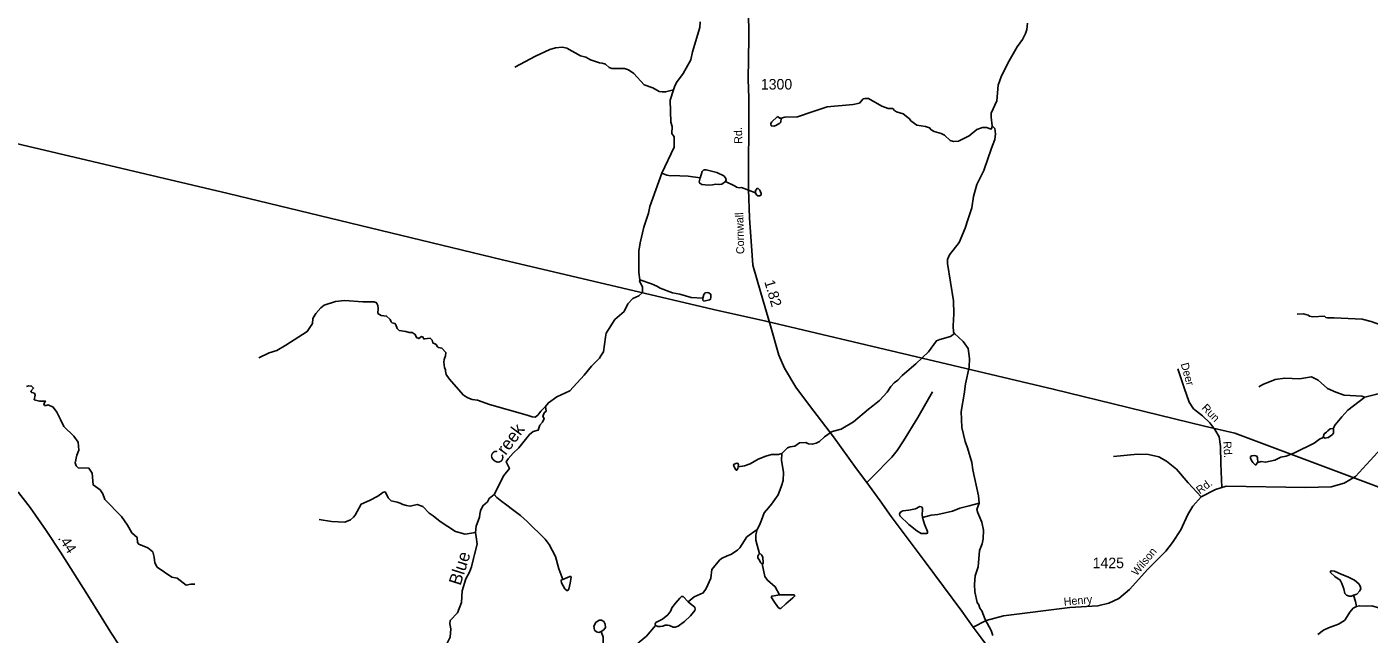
# Model space of a CAD drawing. Extents: x 2056842 to 2160602, y 826753 to 1016856.
# Drawn here: x 2095016 to 2110948, y 961977 to 969188 of the extents above; entities that cross this region are included whole.
import ezdxf

# ---------------------------------------------------------------- set-up
doc = ezdxf.new("R2010")
doc.units = 0
for name, color, linetype in [('Exist Hydrographic Creek Single Shore', 7, 'Continuous'), ('Exist Hydrographic Creek Single Shore Label', 7, 'Continuous'), ('Exist Hydrographic Misc Water Feature', 7, 'Continuous'), ('Exist Hydrographic Pond Under 1500 Sq Ft', 7, 'Continuous'), ('Exist Road Non-System Type 51', 7, 'Continuous'), ('Exist Road Non-System Type 51 Label', 7, 'Continuous'), ('Exist Road Primary NC Attributed', 7, 'Continuous'), ('Exist Road Primary NC Service Mileage Hundredths English Label', 7, 'Continuous'), ('Exist Road Secondary Mileage Hundredths English Label', 7, 'Continuous'), ('Exist Road Secondary Type 51 Attributed', 7, 'Continuous'), ('Exist Road Secondary Type 51 Label', 7, 'Continuous'), ('Exist Road Secondary Type 51 Number Label', 7, 'Continuous'), ('Exist Utilities Electrical Transmission Line', 7, 'Continuous')]:
    doc.layers.add(name, color=color, linetype=linetype)

msp = doc.modelspace()

# ---------------------------------------------------------------- linework, layer by layer
at = {"layer": 'Exist Hydrographic Creek Single Shore'}
for points in [[(2103008, 969247), (2103002, 969179), (2102917, 968891), (2102895, 968796), (2102804, 968636), (2102726, 968526), (2102705, 968474), (2102692, 968441)], [(2106475, 968012), (2106463, 968114), (2106463, 968162), (2106529, 968308), (2106544, 968496), (2106586, 968608), (2106677, 968786), (2106769, 968949), (2106832, 969039), (2106870, 969109), (2106886, 969157), (2106892, 969233)], [(2102692, 968441), (2102597, 968416), (2102555, 968416), (2102523, 968421), (2102446, 968464), (2102344, 968501), (2102220, 968635), (2102158, 968676), (2102110, 968692), (2101958, 968694), (2101926, 968704), (2101886, 968744), (2101846, 968755), (2101814, 968759), (2101706, 968795), (2101651, 968827), (2101587, 968845), (2101427, 968936), (2101373, 968948), (2101291, 968938), (2101223, 968920), (2101055, 968841), (2100806, 968710)], [(2102692, 968441), (2102653, 968317), (2102660, 968058), (2102674, 968006), (2102673, 967920), (2102701, 967883), (2102698, 967758), (2102552, 967450)], [(2106476, 968012), (2106462, 967974), (2106406, 967992), (2106358, 967994), (2106290, 967969), (2106202, 967895), (2106072, 967829), (2106016, 967825), (2105976, 967838), (2105908, 967902), (2105870, 967920), (2105786, 967944), (2105750, 967966), (2105730, 967990), (2105682, 968006), (2105578, 968021), (2105510, 968071), (2105492, 968095), (2105417, 968155), (2105337, 968180), (2105313, 968196), (2105293, 968220), (2105241, 968218), (2105165, 968246), (2105007, 968337), (2104963, 968337), (2104943, 968333), (2104897, 968283), (2104825, 968267), (2104517, 968238), (2104339, 968179), (2104163, 968119), (2104012, 968114), (2103968, 968102)], [(2106027, 965547), (2106013, 965562), (2106009, 965639), (2106019, 965782), (2106016, 965934), (2105945, 966380), (2105944, 966424), (2105968, 966481), (2106080, 966629), (2106155, 966799), (2106183, 966895), (2106231, 967041), (2106250, 967173), (2106292, 967317), (2106375, 967484), (2106466, 967746), (2106504, 967852), (2106514, 967916), (2106504, 967980), (2106475, 968012)], [(2102552, 967450), (2102409, 967055), (2102395, 966975), (2102338, 966809), (2102294, 966625), (2102279, 966523), (2102279, 966271), (2102291, 966183)], [(2102291, 966183), (2102288, 966167), (2102322, 966099), (2102324, 966035), (2102280, 965995), (2102208, 965963), (2102150, 965900), (2102107, 965810), (2101995, 965712), (2101891, 965550), (2101885, 965503), (2101872, 965415), (2101860, 965328), (2101828, 965283), (2101812, 965255), (2101719, 965157), (2101631, 965051), (2101462, 964867), (2101308, 964795), (2101207, 964724), (2101172, 964678)], [(2106027, 965547), (2105980, 965511), (2105852, 965476), (2105811, 965458), (2105718, 965330), (2105569, 965185), (2105405, 965049), (2105353, 964993), (2105309, 964962), (2105271, 964918), (2105226, 964850), (2105136, 964752), (2105058, 964686), (2105004, 964650), (2104829, 964499), (2104683, 964409), (2104575, 964382), (2104485, 964320), (2104426, 964264), (2104386, 964244), (2104338, 964231), (2104293, 964235), (2104261, 964251), (2104186, 964249), (2104130, 964207), (2104074, 964203), (2104046, 964191), (2103976, 964120)], [(2106318, 963534), (2106311, 963619), (2106246, 963927), (2106234, 964015), (2106181, 964191), (2106153, 964265), (2106113, 964429), (2106106, 964621), (2106143, 964825), (2106157, 964949), (2106201, 965147), (2106204, 965251), (2106190, 965367), (2106129, 965451), (2106027, 965547)], [(2112103, 965237), (2112087, 965219), (2111718, 965094), (2111583, 965071), (2111548, 965059), (2111408, 964966), (2111328, 964898), (2111281, 964874), (2111241, 964862), (2111039, 964827), (2110895, 964792)], [(2110895, 964792), (2110696, 964635), (2110622, 964559), (2110544, 964464), (2110521, 964420)], [(2101172, 964678), (2101179, 964623), (2101157, 964603), (2101140, 964560), (2101155, 964539), (2101136, 964492), (2101104, 964460), (2101083, 964398), (2101024, 964383), (2100983, 964349), (2100855, 964191), (2100790, 964125), (2100728, 964059), (2100706, 964021), (2100744, 963943), (2100678, 963859), (2100564, 963636)], [(2110401, 964314), (2110413, 964355), (2110443, 964375), (2110456, 964391)], [(2110520, 964420), (2110486, 964414), (2110457, 964390)], [(2109626, 964016), (2109666, 964026), (2109718, 964018), (2109828, 964041), (2109900, 964079), (2109964, 964091), (2110062, 964129), (2110297, 964244), (2110357, 964292), (2110401, 964313)], [(2110401, 964314), (2110425, 964302), (2110457, 964311)], [(2103976, 964120), (2103974, 964044), (2103997, 963897), (2103991, 963800), (2103973, 963736), (2103932, 963632), (2103854, 963520), (2103818, 963476), (2103766, 963419), (2103735, 963332), (2103712, 963269), (2103686, 963221)], [(2100564, 963636), (2100505, 963589), (2100485, 963548), (2100428, 963501), (2100400, 963443), (2100392, 963403), (2100387, 963366), (2100348, 963259), (2100341, 963185)], [(2106482, 961962), (2106462, 962022), (2106392, 962150), (2106352, 962252), (2106329, 962284), (2106317, 962324), (2106297, 962352), (2106267, 962478), (2106262, 962568), (2106272, 962668), (2106306, 962778), (2106325, 962970), (2106355, 963050), (2106367, 963110), (2106369, 963210), (2106350, 963306), (2106304, 963418), (2106290, 963456), (2106318, 963534)], [(2100341, 963185), (2100350, 963132), (2100361, 963044), (2100331, 962922), (2100318, 962876), (2100292, 962778), (2100270, 962711), (2100225, 962634), (2100184, 962491), (2100176, 962354), (2100127, 962229), (2100042, 962138), (2100038, 962098), (2100049, 962038), (2100039, 961942), (2100002, 961861), (2099958, 961806), (2099822, 961673), (2099797, 961640), (2099764, 961615)], [(2103686, 963221), (2103563, 963131), (2103478, 963001), (2103452, 962973), (2103372, 962923), (2103328, 962908), (2103262, 962874), (2103238, 962854), (2103146, 962744), (2103134, 962641), (2103077, 962518), (2103044, 962467), (2102937, 962420), (2102867, 962362)], [(2103686, 963221), (2103667, 963155), (2103669, 963093), (2103712, 962929)], [(2103745, 962811), (2103774, 962663), (2103808, 962617), (2103898, 962539), (2103949, 962443)], [(2102867, 962362), (2102804, 962422), (2102785, 962423), (2102766, 962405), (2102713, 962345), (2102673, 962289), (2102658, 962255), (2102623, 962206), (2102562, 962153), (2102483, 962115), (2102473, 962098), (2102478, 962079)], [(2102478, 962079), (2102506, 962068), (2102536, 962067), (2102565, 962072), (2102594, 962082), (2102621, 962083), (2102644, 962078), (2102687, 962059), (2102711, 962058), (2102746, 962072), (2102823, 962125), (2102892, 962194), (2102945, 962256), (2102948, 962274), (2102943, 962297), (2102894, 962338), (2102867, 962362)], [(2103949, 962443), (2104092, 962445), (2104122, 962443), (2104130, 962436), (2104129, 962429), (2104107, 962407), (2104023, 962338), (2103965, 962282), (2103953, 962282), (2103934, 962295), (2103874, 962381), (2103852, 962419), (2103857, 962429), (2103886, 962432), (2103949, 962443)], [(2111863, 961454), (2111836, 961449), (2111819, 961463), (2111705, 961597), (2111608, 961777), (2111590, 961846), (2111592, 962006), (2111601, 962243), (2111582, 962262), (2111547, 962250), (2111487, 962256), (2111371, 962278), (2111334, 962271), (2111285, 962218), (2111248, 962214), (2111152, 962249), (2111076, 962287), (2110980, 962313), (2110916, 962308), (2110832, 962314), (2110796, 962304)], [(2110796, 962304), (2110760, 962286), (2110720, 962239), (2110669, 962155), (2110655, 962139), (2110583, 962095), (2110465, 962052), (2110407, 962025), (2110338, 961974)], [(2102478, 962079), (2102369, 961952), (2102285, 961881), (2102219, 961807), (2102187, 961779), (2102168, 961749), (2102118, 961733), (2102058, 961723), (2101914, 961736), (2101872, 961772), (2101856, 961873), (2101857, 961940), (2101833, 962010)]]:
    msp.add_lwpolyline(points, dxfattribs=at)
at = {"layer": 'Exist Hydrographic Misc Water Feature'}
for points in [[(2103906, 968016), (2103952, 968044), (2103964, 968058), (2103968, 968102)], [(2103968, 968102), (2103952, 968104), (2103926, 968124)], [(2102552, 967450), (2102611, 967425), (2102659, 967419), (2102724, 967422), (2102768, 967419), (2102867, 967417), (2103006, 967395)], [(2103308, 967353), (2103315, 967372), (2103308, 967396), (2103288, 967421), (2103206, 967459), (2103077, 967490), (2103051, 967489), (2103032, 967470), (2103020, 967430), (2103006, 967395)], [(2103006, 967395), (2102995, 967348), (2103004, 967330), (2103026, 967317), (2103106, 967307), (2103156, 967314), (2103192, 967320), (2103230, 967315), (2103263, 967321), (2103308, 967353)], [(2103308, 967353), (2103422, 967296), (2103438, 967285), (2103470, 967277), (2103498, 967279), (2103666, 967219)], [(2103666, 967219), (2103666, 967245), (2103684, 967269), (2103698, 967268), (2103717, 967250), (2103732, 967209), (2103730, 967192), (2103716, 967180), (2103692, 967182), (2103672, 967199), (2103666, 967219)], [(2102292, 966183), (2102430, 966135), (2102493, 966109), (2102534, 966086), (2102678, 966028), (2102767, 966013), (2102901, 965976), (2103039, 965967)], [(2103039, 965967), (2103050, 966008), (2103067, 966028), (2103091, 966034), (2103111, 966031), (2103135, 966010), (2103136, 965980), (2103131, 965953), (2103117, 965945), (2103053, 965931), (2103041, 965941), (2103039, 965951), (2103039, 965967)], [(2101172, 964678), (2101116, 964623), (2101080, 964578), (2101048, 964553), (2101015, 964558), (2100953, 964577), (2100506, 964705), (2100366, 964755), (2100302, 964765), (2100250, 964781), (2100198, 964815), (2100030, 965010), (2099993, 965060), (2099983, 965100), (2099985, 965116), (2099975, 965144), (2099965, 965206), (2099969, 965238), (2099985, 965280), (2099987, 965320), (2099942, 965374), (2099902, 965382), (2099890, 965390), (2099874, 965418), (2099834, 965435), (2099826, 965467), (2099802, 965491), (2099738, 965483), (2099722, 965485), (2099718, 965505), (2099702, 965511), (2099668, 965487), (2099640, 965499), (2099626, 965535), (2099590, 965557), (2099554, 965557), (2099514, 965572), (2099436, 965582), (2099412, 965606), (2099396, 965650), (2099384, 965666), (2099351, 965672), (2099339, 965684), (2099329, 965712), (2099285, 965754), (2099221, 965761), (2099181, 965785), (2099187, 965849), (2099183, 965881), (2099167, 965909), (2099139, 965923), (2099003, 965921), (2098787, 965938), (2098679, 965926), (2098545, 965883), (2098505, 965853), (2098445, 965785), (2098409, 965723), (2098406, 965667), (2098344, 965571), (2098088, 965408), (2097981, 965346), (2097893, 965319), (2097771, 965257)], [(2110094, 965777), (2110170, 965779), (2110224, 965764), (2110241, 965751), (2110281, 965745), (2110417, 965753), (2110433, 965738), (2110453, 965734)], [(2112103, 965237), (2112055, 965259), (2111912, 965358), (2111760, 965450), (2111628, 965479), (2111548, 965487), (2111468, 965494), (2111338, 965538), (2111294, 965544), (2111083, 965651), (2110971, 965688), (2110865, 965718), (2110531, 965732), (2110453, 965734)], [(2109637, 964912), (2109687, 964942), (2109831, 965001), (2109947, 965016), (2110123, 965010), (2110264, 965034), (2110344, 964993), (2110454, 964894), (2110551, 964850), (2110651, 964813), (2110863, 964802), (2110895, 964792)], [(2095010, 964916), (2095040, 964924), (2095072, 964922), (2095096, 964899), (2095062, 964862), (2095074, 964846), (2095106, 964837), (2095114, 964815), (2095103, 964761), (2095165, 964745), (2095237, 964745), (2095219, 964713), (2095227, 964693), (2095247, 964691), (2095267, 964701), (2095329, 964671), (2095373, 964613), (2095415, 964526)], [(2095415, 964526), (2095454, 964444), (2095574, 964326), (2095626, 964256), (2095632, 964160), (2095609, 964104), (2095591, 964010), (2095601, 963976), (2095625, 963952), (2095753, 963947), (2095793, 963889), (2095804, 963749), (2095886, 963691), (2095918, 963643), (2095940, 963575), (2096141, 963372), (2096211, 963272), (2096261, 963178), (2096324, 963125), (2096330, 963064), (2096344, 963045), (2096452, 963003), (2096512, 962953), (2096526, 962889), (2096533, 962825), (2096561, 962773), (2096735, 962654), (2096801, 962640), (2096873, 962586), (2096905, 962558), (2096963, 962569), (2097009, 962569)], [(2103976, 964120), (2103937, 964110), (2103901, 964110), (2103855, 964110), (2103788, 964090), (2103698, 964055), (2103602, 963999), (2103533, 963976), (2103458, 963964)], [(2103458, 963964), (2103455, 963946), (2103447, 963928), (2103438, 963923), (2103427, 963930), (2103404, 963982), (2103413, 963996), (2103442, 964009), (2103455, 964005), (2103461, 963991), (2103458, 963964)], [(2100341, 963185), (2100217, 963163), (2100105, 963196), (2099923, 963316), (2099839, 963383), (2099791, 963413), (2099716, 963493), (2099648, 963515), (2099564, 963495), (2099524, 963503), (2099477, 963515), (2099446, 963532), (2099410, 963545), (2099342, 963558), (2099305, 963594), (2099271, 963662), (2099259, 963667), (2099241, 963659), (2099182, 963617), (2099083, 963563), (2098985, 963522), (2098911, 963389), (2098893, 963366), (2098857, 963336), (2098791, 963307), (2098633, 963315), (2098487, 963338)], [(2100564, 963636), (2100596, 963601), (2100655, 963551), (2100698, 963520), (2100796, 963444), (2100876, 963385), (2100955, 963315), (2101166, 963106), (2101216, 963043), (2101289, 962898), (2101332, 962751), (2101376, 962626)], [(2105648, 963362), (2105671, 963284), (2105706, 963197), (2105706, 963177), (2105693, 963172), (2105630, 963173), (2105579, 963204), (2105486, 963279), (2105379, 963383), (2105373, 963406), (2105385, 963427), (2105413, 963441), (2105483, 963450), (2105563, 963464), (2105615, 963492), (2105634, 963487), (2105648, 963473), (2105645, 963451), (2105642, 963399), (2105648, 963362)], [(2106318, 963534), (2106202, 963499), (2106088, 963473), (2106004, 963437), (2105828, 963398), (2105750, 963388), (2105648, 963362)], [(2103712, 962929), (2103699, 962918), (2103693, 962902), (2103692, 962884), (2103706, 962859), (2103726, 962822), (2103740, 962813), (2103745, 962811)], [(2103745, 962811), (2103754, 962814), (2103756, 962827), (2103751, 962886), (2103741, 962914), (2103726, 962928), (2103712, 962929)], [(2101376, 962626), (2101362, 962621), (2101356, 962608), (2101360, 962587), (2101402, 962515), (2101424, 962494), (2101435, 962494), (2101450, 962510), (2101464, 962582), (2101477, 962654), (2101472, 962662), (2101459, 962660), (2101376, 962626)], [(2110764, 962441), (2110738, 962428), (2110710, 962427), (2110681, 962438), (2110660, 962461), (2110646, 962513), (2110625, 962578), (2110605, 962618), (2110539, 962663), (2110490, 962710), (2110490, 962725), (2110501, 962729), (2110535, 962725), (2110625, 962687), (2110695, 962658), (2110775, 962616), (2110826, 962573), (2110842, 962546), (2110848, 962519), (2110838, 962491), (2110803, 962451), (2110779, 962442), (2110764, 962441)], [(2110796, 962304), (2110786, 962366), (2110764, 962441)], [(2101833, 962010), (2101804, 961998), (2101778, 962003), (2101755, 962026), (2101746, 962070), (2101769, 962116), (2101810, 962143), (2101837, 962143), (2101866, 962127), (2101882, 962097), (2101884, 962055), (2101866, 962028), (2101833, 962010)]]:
    msp.add_lwpolyline(points, dxfattribs=at)
at = {"layer": 'Exist Hydrographic Pond Under 1500 Sq Ft'}
for points in [[(2103925, 968124), (2103856, 968056), (2103848, 968036), (2103852, 968012), (2103884, 968008), (2103906, 968016)], [(2110520, 964420), (2110526, 964412), (2110523, 964364), (2110513, 964346), (2110457, 964306)], [(2109589, 964100), (2109555, 964096), (2109539, 964086), (2109540, 964066), (2109552, 964040)], [(2109626, 964016), (2109624, 964072), (2109615, 964092), (2109589, 964100)], [(2109552, 964040), (2109566, 964016), (2109594, 963988), (2109606, 963988), (2109614, 964008), (2109626, 964016)]]:
    msp.add_lwpolyline(points, dxfattribs=at)
at = {"layer": 'Exist Road Non-System Type 51'}
for points in [[(2108679, 965129), (2108753, 964902), (2108810, 964732), (2108862, 964654), (2108971, 964571), (2109058, 964488), (2109115, 964405), (2109167, 964318), (2109184, 964205), (2109189, 964004)], [(2104984, 963777), (2105051, 963841), (2105283, 964077), (2105346, 964159), (2105421, 964273), (2105590, 964551), (2105767, 964853)], [(2108955, 963609), (2108801, 963775), (2108661, 963937), (2108544, 964029), (2108453, 964083), (2108329, 964109), (2108198, 964112), (2107915, 964087)], [(2109189, 964004), (2109200, 963718)]]:
    msp.add_lwpolyline(points, dxfattribs=at)
at = {"layer": 'Exist Road Primary NC Attributed'}
msp.add_lwpolyline([(2096110, 961847), (2096014, 961997), (2095897, 962182), (2095734, 962442), (2095415, 962950), (2095247, 963206), (2095056, 963481), (2094918, 963658), (2094803, 963772)], dxfattribs=at)
at = {"layer": 'Exist Road Secondary Type 51 Attributed'}
for points in [[(2103583, 969406), (2103587, 969055), (2103579, 968566), (2103586, 968342), (2103587, 967856), (2103583, 967689), (2103582, 967259), (2103592, 966919), (2103624, 966475), (2103634, 966358), (2103726, 966031), (2103843, 965638), (2103941, 965290), (2104008, 965134), (2104145, 964911), (2104307, 964690), (2104590, 964321), (2104865, 963938), (2104984, 963777), (2105144, 963560), (2105274, 963374), (2105679, 962836), (2106112, 962250), (2106248, 962059)], [(2111089, 964183), (2110786, 963849), (2110651, 963771), (2110497, 963727), (2110197, 963717), (2109252, 963735), (2109124, 963694), (2108955, 963609), (2108855, 963495), (2108796, 963397), (2108711, 963216), (2108612, 963066), (2108535, 962964), (2108322, 962748), (2108103, 962505), (2107977, 962401), (2107858, 962345), (2107728, 962311), (2107394, 962292), (2106609, 962196), (2106401, 962138), (2106248, 962059)], [(2106248, 962059), (2106341, 961932), (2106469, 961762), (2106789, 961337), (2106922, 961153), (2107086, 960912), (2107172, 960737), (2107245, 960566), (2107311, 960299), (2107337, 960091), (2107336, 959960), (2107339, 959380), (2107337, 958897), (2107331, 958777)]]:
    msp.add_lwpolyline(points, dxfattribs=at)
at = {"layer": 'Exist Utilities Electrical Transmission Line'}
msp.add_lwpolyline([(2091733, 968549), (2097405, 967209), (2100661, 966421), (2103167, 965833), (2103789, 965695), (2107198, 964886), (2108995, 964446), (2109355, 964365), (2110463, 963946), (2118732, 960850), (2121852, 960127), (2129457, 958501), (2132449, 957470), (2135879, 955893), (2136089, 955790), (2136598, 955551), (2138698, 954605), (2140782, 953674), (2142012, 953099), (2143419, 952452), (2144207, 952072)], dxfattribs=at)

# ---------------------------------------------------------------- texts
at = {"layer": 'Exist Hydrographic Creek Single Shore Label'}
for s, rotation, p in [('Creek', 53.3549, (2100613, 963977)), ('Blue', 72.4949, (2100163, 962546))]:
    msp.add_text(s, height=150, rotation=rotation, dxfattribs=at).set_placement(p)
at = {"layer": 'Exist Road Non-System Type 51 Label'}
for s, rotation, p in [('Deer', 285.5056, (2108710, 965185)), ('Run', 314.6517, (2108953, 964655)), ('Rd.', 273.4998, (2109216, 964265))]:
    msp.add_text(s, height=95, rotation=rotation, dxfattribs=at).set_placement(p)
at = {"layer": 'Exist Road Primary NC Service Mileage Hundredths English Label'}
msp.add_text('.44', height=125, rotation=303.3498, dxfattribs=at).set_placement((2095381, 963116))
at = {"layer": 'Exist Road Secondary Mileage Hundredths English Label'}
msp.add_text('1.82', height=125, rotation=286.5398, dxfattribs=at).set_placement((2103767, 966163))
at = {"layer": 'Exist Road Secondary Type 51 Label'}
for s, rotation, p in [('Rd.', 91.17, (2103508, 967800)), ('Cornwall', 91.5781, (2103532, 966491)), ('Rd.', 36.1, (2108938, 963636)), ('Wilson', 50.3716, (2108191, 962662)), ('Henry', 5.0271, (2107327, 962315))]:
    msp.add_text(s, height=95, rotation=rotation, dxfattribs=at).set_placement(p)
at = {"layer": 'Exist Road Secondary Type 51 Number Label'}
for s, p in [('1300', (2103728, 968444)), ('1425', (2107666, 962760))]:
    msp.add_text(s, height=125, dxfattribs=at).set_placement(p)

doc.saveas('drawing.dxf')
